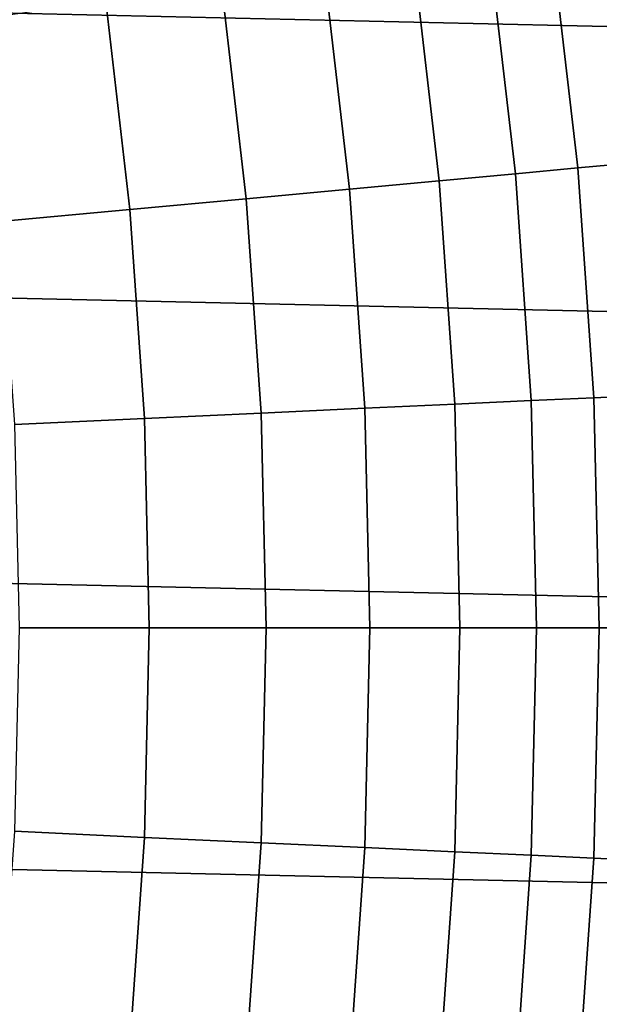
# Model space of a CAD drawing. Header units: metres. Extents: x -28 to 70, y -218 to 28.
# Tile 336 of 463: x 19.02 to 21.52, y -1.62 to 2.63. Entities that reach past the tile are written whole.
import ezdxf

# ---------------------------------------------------------------- set-up
doc = ezdxf.new("R2010")
doc.units = ezdxf.units.M
doc.layers.add('solid_10_261_432_XXX', color=7, linetype='CONTINUOUS')

msp = doc.modelspace()

# ---------------------------------------------------------------- linework, layer by layer
at = {"layer": 'solid_10_261_432_XXX'}
for points in [[(-27.058064, 4.910316, -5), (27.251122, 3.691395, -5), (27.389296, 2.465067, -5), (-27.251122, 3.691395, -5)], [(-27.251122, 3.691395, -5), (27.389296, 2.465067, -5), (27.472309, 1.233766, -5), (-27.389296, 2.465067, -5)], [(21.637009, 2.004964, 147.606766), (21.521326, 3.002097, 147.606766), (21.312592, 2.97298, 149.119751), (21.427155, 1.985518, 149.119751)], [(21.1577, 1.96055, 150.623184), (21.044579, 2.935593, 150.623184), (20.717707, 2.889997, 152.1147), (20.829071, 1.930098, 152.1147)], [(21.427155, 1.985518, 149.119751), (21.312592, 2.97298, 149.119751), (21.044579, 2.935593, 150.623184), (21.1577, 1.96055, 150.623184)], [(20.829071, 1.930098, 152.1147), (20.717707, 2.889997, 152.1147), (20.332491, 2.836261, 153.591949), (20.441784, 1.89421, 153.591949)], [(20.441784, 1.89421, 153.591949), (20.332491, 2.836261, 153.591949), (19.889538, 2.774472, 155.052612), (19.99645, 1.852944, 155.052612)], [(19.99645, 1.852944, 155.052612), (19.889538, 2.774472, 155.052612), (19.389544, 2.704726, 156.494385), (19.493769, 1.806364, 156.494385)], [(19.493769, 1.806364, 156.494385), (19.389544, 2.704726, 156.494385), (18.833298, 2.627133, 157.914993), (18.934532, 1.754543, 157.914993)], [(-27.389296, 2.465067, -5), (27.472309, 1.233766, -5), (27.5, 0, -5), (-27.472309, 1.233766, -5)], [(21.706518, 1.003553, 147.606766), (21.637009, 2.004964, 147.606766), (21.427155, 1.985518, 149.119751), (21.495989, 0.99382, 149.119751)], [(21.225668, 0.981322, 150.623184), (21.1577, 1.96055, 150.623184), (20.829071, 1.930098, 152.1147), (20.895985, 0.96608, 152.1147)], [(21.495989, 0.99382, 149.119751), (21.427155, 1.985518, 149.119751), (21.1577, 1.96055, 150.623184), (21.225668, 0.981322, 150.623184)], [(20.895985, 0.96608, 152.1147), (20.829071, 1.930098, 152.1147), (20.441784, 1.89421, 153.591949), (20.507454, 0.948117, 153.591949)], [(20.507454, 0.948117, 153.591949), (20.441784, 1.89421, 153.591949), (19.99645, 1.852944, 155.052612), (20.060688, 0.927462, 155.052612)], [(20.060688, 0.927462, 155.052612), (19.99645, 1.852944, 155.052612), (19.493769, 1.806364, 156.494385), (19.556393, 0.904147, 156.494385)], [(19.556393, 0.904147, 156.494385), (19.493769, 1.806364, 156.494385), (18.934532, 1.754543, 157.914993), (18.995359, 0.878208, 157.914993)], [(27.472309, -1.233766, -5), (-27.5, 0, -5), (-27.472309, 1.233766, -5), (27.5, 0, -5)], [(21.248341, 0, 150.623184), (21.225668, 0.981322, 150.623184), (20.895985, 0.96608, 152.1147), (20.918304, 0, 152.1147)], [(21.51895, 0, 149.119751), (21.495989, 0.99382, 149.119751), (21.225668, 0.981322, 150.623184), (21.248341, 0, 150.623184)], [(21.729704, 0, 147.606766), (21.706518, 1.003553, 147.606766), (21.495989, 0.99382, 149.119751), (21.51895, 0, 149.119751)], [(20.529358, 0, 153.591949), (20.507454, 0.948117, 153.591949), (20.060688, 0.927462, 155.052612), (20.082117, 0, 155.052612)], [(20.918304, 0, 152.1147), (20.895985, 0.96608, 152.1147), (20.507454, 0.948117, 153.591949), (20.529358, 0, 153.591949)], [(19.577282, 0, 156.494385), (19.556393, 0.904147, 156.494385), (18.995359, 0.878208, 157.914993), (19.01565, 0, 157.914993)], [(20.082117, 0, 155.052612), (20.060688, 0.927462, 155.052612), (19.556393, 0.904147, 156.494385), (19.577282, 0, 156.494385)], [(27.389296, -2.465067, -5), (-27.472309, -1.233766, -5), (-27.5, 0, -5), (27.472309, -1.233766, -5)], [(19.556393, -0.904147, 156.494385), (19.577282, 0, 156.494385), (19.01565, 0, 157.914993), (18.995359, -0.878208, 157.914993)], [(20.060688, -0.927462, 155.052612), (20.082117, 0, 155.052612), (19.577282, 0, 156.494385), (19.556393, -0.904147, 156.494385)], [(20.507454, -0.948117, 153.591949), (20.529358, 0, 153.591949), (20.082117, 0, 155.052612), (20.060688, -0.927462, 155.052612)], [(20.895985, -0.96608, 152.1147), (20.918304, 0, 152.1147), (20.529358, 0, 153.591949), (20.507454, -0.948117, 153.591949)], [(21.225668, -0.981322, 150.623184), (21.248341, 0, 150.623184), (20.918304, 0, 152.1147), (20.895985, -0.96608, 152.1147)], [(21.495989, -0.99382, 149.119751), (21.51895, 0, 149.119751), (21.248341, 0, 150.623184), (21.225668, -0.981322, 150.623184)], [(21.706518, -1.003553, 147.606766), (21.729704, 0, 147.606766), (21.51895, 0, 149.119751), (21.495989, -0.99382, 149.119751)], [(19.493769, -1.806364, 156.494385), (19.556393, -0.904147, 156.494385), (18.995359, -0.878208, 157.914993), (18.934532, -1.754543, 157.914993)], [(19.99645, -1.852944, 155.052612), (20.060688, -0.927462, 155.052612), (19.556393, -0.904147, 156.494385), (19.493769, -1.806364, 156.494385)], [(20.441784, -1.89421, 153.591949), (20.507454, -0.948117, 153.591949), (20.060688, -0.927462, 155.052612), (19.99645, -1.852944, 155.052612)], [(20.829071, -1.930098, 152.1147), (20.895985, -0.96608, 152.1147), (20.507454, -0.948117, 153.591949), (20.441784, -1.89421, 153.591949)], [(21.1577, -1.96055, 150.623184), (21.225668, -0.981322, 150.623184), (20.895985, -0.96608, 152.1147), (20.829071, -1.930098, 152.1147)], [(21.427155, -1.985518, 149.119751), (21.495989, -0.99382, 149.119751), (21.225668, -0.981322, 150.623184), (21.1577, -1.96055, 150.623184)], [(21.637009, -2.004964, 147.606766), (21.706518, -1.003553, 147.606766), (21.495989, -0.99382, 149.119751), (21.427155, -1.985518, 149.119751)], [(27.251122, -3.691395, -5), (-27.389296, -2.465067, -5), (-27.472309, -1.233766, -5), (27.389296, -2.465067, -5)]]:
    msp.add_3dface(points, dxfattribs=at)

doc.saveas('drawing.dxf')
